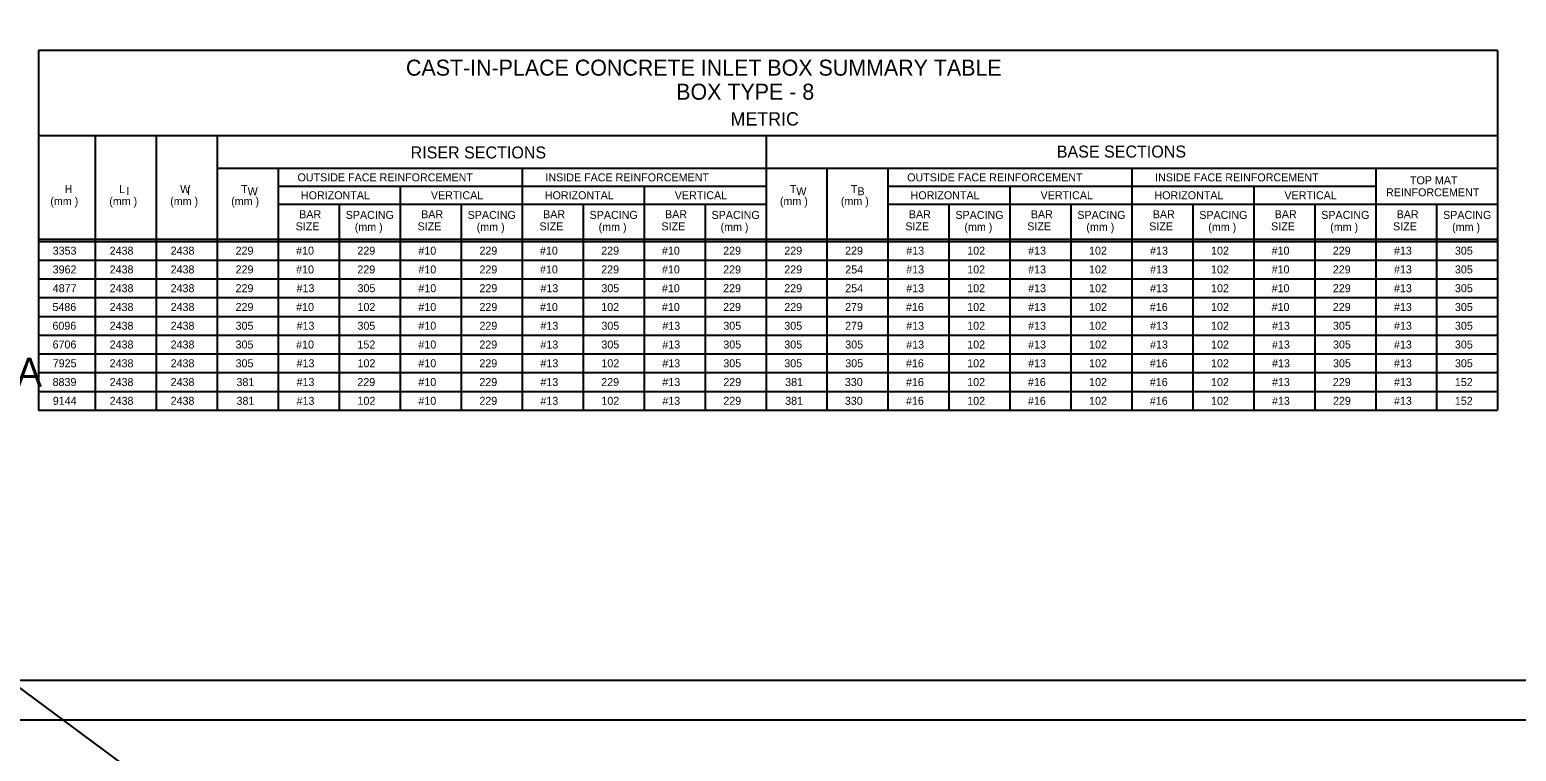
# Model space of a CAD drawing. Extents: x -6420 to 49575, y -4552 to 11624.
# Drawn here: x 37617 to 39446, y 3790 to 4678 of the extents above; entities that cross this region are included whole.
import ezdxf

# ---------------------------------------------------------------- set-up
doc = ezdxf.new("R2010")
doc.units = 0
doc.layers.add('1', color=7, linetype='Continuous')
doc.layers.add('4', color=7, linetype='Continuous')

msp = doc.modelspace()

# ---------------------------------------------------------------- linework, layer by layer
at = {"layer": '1'}
for p, q in [((34295.4, 6319.6), (48971.6, -4552.2)), ((37627.7, 4652.6), (37627.7, 4210.1)), ((39422.7, 4652.6), (37627.7, 4652.6)), ((39422.7, 4652.6), (39422.7, 4210.1)), ((39422.7, 4547.6), (37627.7, 4547.6)), ((37697.7, 4210.1), (37697.7, 4547.6)), ((37772.7, 4547.6), (37772.7, 4210.1)), ((37847.7, 4547.6), (37847.7, 4210.1)), ((38522.7, 4547.6), (38522.7, 4210.1)), ((39422.7, 4507.6), (37847.7, 4507.6)), ((37922.7, 4507.6), (37922.7, 4210.1)), ((38222.7, 4507.6), (38222.7, 4210.1)), ((38597.7, 4507.6), (38597.7, 4210.1)), ((38672.7, 4507.6), (38672.7, 4210.1)), ((38972.7, 4507.6), (38972.7, 4210.1)), ((39272.7, 4507.6), (39272.7, 4210.1)), ((37922.7, 4485.6), (38222.7, 4485.6)), ((38072.7, 4485.6), (38072.7, 4210.1)), ((38222.7, 4485.6), (38522.7, 4485.6)), ((38372.7, 4485.6), (38372.7, 4210.1)), ((38672.7, 4485.6), (38972.7, 4485.6)), ((38822.7, 4485.6), (38822.7, 4210.1)), ((38972.7, 4485.6), (39272.7, 4485.6)), ((39122.7, 4485.6), (39122.7, 4210.1)), ((37922.7, 4463.6), (38222.7, 4463.6)), ((37997.7, 4463.6), (37997.7, 4210.1)), ((38147.7, 4463.6), (38147.7, 4210.1)), ((38222.7, 4463.6), (38522.7, 4463.6)), ((38297.7, 4463.6), (38297.7, 4210.1)), ((38447.7, 4463.6), (38447.7, 4210.1)), ((38672.7, 4463.6), (38972.7, 4463.6)), ((38747.7, 4463.6), (38747.7, 4210.1)), ((38897.7, 4463.6), (38897.7, 4210.1)), ((38972.7, 4463.6), (39422.7, 4463.6)), ((39047.7, 4463.6), (39047.7, 4210.1)), ((39197.7, 4463.6), (39197.7, 4210.1)), ((39347.7, 4463.6), (39347.7, 4210.1)), ((37627.7, 4420.4), (39422.7, 4420.4)), ((37627.7, 4417.9), (39422.7, 4417.9)), ((37627.7, 4394.8), (39422.7, 4394.8)), ((37627.7, 4371.7), (39422.7, 4371.7)), ((37627.7, 4348.6), (39422.7, 4348.6)), ((37627.7, 4325.5), (39422.7, 4325.5)), ((37627.7, 4302.4), (39422.7, 4302.4)), ((37627.7, 4279.4), (39422.7, 4279.4)), ((37627.7, 4256.3), (39422.7, 4256.3)), ((37627.7, 4233.2), (39422.7, 4233.2)), ((37627.7, 4210.1), (39422.7, 4210.1))]:
    msp.add_line(p, q, dxfattribs=at)
msp.add_lwpolyline([(40131.5, 3877.8), (40131.5, 5728.2), (37552.7, 5728.2), (37552.7, 3877.8), (40131.5, 3877.8), (40131.5, 3964.3), (39475.3, 3964.3), (39475.3, 4176.5), (40131.5, 4176.5), (40131.5, 4271.5), (39475.3, 4271.5), (39475.3, 3877.8), (39733.8, 3877.8), (39733.8, 3964.3), (39733.8, 3877.8), (39986.5, 3877.8), (39986.5, 3964.3), (39986.5, 3923.9), (40131.5, 3923.9)], dxfattribs=at)
at = {"layer": '4'}
msp.add_lwpolyline([(37424.8, 5777.4), (40184, 5777.4), (40184, 3828.6), (37424.8, 3828.6)], close=True, dxfattribs=at)

# ---------------------------------------------------------------- texts
at = {"layer": '1'}
for s, height, p in [('CAST-IN-PLACE CONCRETE INLET BOX SUMMARY TABLE', 19.685, (38079.8, 4621.8)), ('BOX TYPE - 8', 19.685, (38412.3, 4592.2)), ('METRIC', 16.4, (38479.1, 4560.4)), ('BASE SECTIONS', 14.764, (38880.4, 4521)), ('RISER SECTIONS', 14.764, (38085.5, 4519.9)), ('OUTSIDE FACE REINFORCEMENT', 9.843, (37946.4, 4491.7)), ('INSIDE FACE REINFORCEMENT', 9.843, (38251.4, 4491.7)), ('OUTSIDE FACE REINFORCEMENT', 9.843, (38696.4, 4491.7)), ('INSIDE FACE REINFORCEMENT', 9.843, (39001.4, 4491.7)), ('H', 9.84, (37659.9, 4477.3)), ('L ', 9.84, (37727, 4477.3)), ('I', 9.84, (37736, 4474.8)), ('W ', 9.84, (37802, 4477.3)), ('I', 9.84, (37810.4, 4474.8)), ('T ', 9.84, (37877, 4477.3)), ('W', 9.84, (37885, 4474.6)), ('T ', 9.84, (38552, 4477.3)), ('W', 9.84, (38560, 4474.6)), ('T ', 9.84, (38627, 4477.3)), ('B', 9.84, (38635.2, 4474.6)), ('REINFORCEMENT', 9.843, (39285.4, 4473.3)), ('TOP MAT', 9.84, (39314.9, 4488.1)), ('(mm )', 9.84, (37642.3, 4462.5)), ('(mm )', 9.84, (37714.8, 4462.5)), ('(mm )', 9.84, (37789.8, 4462.5)), ('(mm )', 9.84, (37864.8, 4462.5)), ('HORIZONTAL', 9.84, (37950.6, 4469.7)), ('VERTICAL', 9.84, (38110.5, 4469.7)), ('HORIZONTAL', 9.84, (38250.6, 4469.7)), ('VERTICAL', 9.84, (38410.5, 4469.7)), ('(mm )', 9.84, (38539.8, 4462.5)), ('(mm )', 9.84, (38614.8, 4462.5)), ('HORIZONTAL', 9.84, (38700.6, 4469.7)), ('VERTICAL', 9.84, (38860.5, 4469.7)), ('HORIZONTAL', 9.84, (39000.6, 4469.7)), ('VERTICAL', 9.84, (39160.5, 4469.7)), ('BAR', 9.84, (37948.5, 4446.3)), ('SPACING', 9.84, (38005.7, 4445.5)), ('BAR', 9.84, (38098.5, 4446.3)), ('SPACING', 9.84, (38155.7, 4445.5)), ('BAR', 9.84, (38248.5, 4446.3)), ('SPACING', 9.84, (38305.7, 4445.5)), ('BAR', 9.84, (38398.5, 4446.3)), ('SPACING', 9.84, (38455.7, 4445.5)), ('BAR', 9.84, (38698.5, 4446.3)), ('SPACING', 9.84, (38755.7, 4445.5)), ('BAR', 9.84, (38848.5, 4446.3)), ('SPACING', 9.84, (38905.7, 4445.5)), ('BAR', 9.84, (38998.5, 4446.3)), ('SPACING', 9.84, (39055.7, 4445.5)), ('BAR', 9.84, (39148.5, 4446.3)), ('SPACING', 9.84, (39205.7, 4445.5)), ('BAR', 9.84, (39298.5, 4446.3)), ('SPACING', 9.84, (39355.7, 4445.5)), ('SIZE', 9.84, (37944.1, 4431.4)), ('(mm )', 9.84, (38016.8, 4430.7)), ('SIZE', 9.84, (38094.1, 4431.4)), ('(mm )', 9.84, (38166.8, 4430.7)), ('SIZE', 9.84, (38244.1, 4431.4)), ('(mm )', 9.84, (38316.8, 4430.7)), ('SIZE', 9.84, (38394.1, 4431.4)), ('(mm )', 9.84, (38466.8, 4430.7)), ('SIZE', 9.84, (38694.1, 4431.4)), ('(mm )', 9.84, (38766.8, 4430.7)), ('SIZE', 9.84, (38844.1, 4431.4)), ('(mm )', 9.84, (38916.8, 4430.7)), ('SIZE', 9.84, (38994.1, 4431.4)), ('(mm )', 9.84, (39066.8, 4430.7)), ('SIZE', 9.84, (39144.1, 4431.4)), ('(mm )', 9.84, (39216.8, 4430.7)), ('SIZE', 9.84, (39294.1, 4431.4)), ('(mm )', 9.84, (39366.8, 4430.7)), ('3353', 9.84, (37645.2, 4401.5)), ('2438', 9.84, (37715.3, 4401.5)), ('2438', 9.84, (37790.3, 4401.5)), ('229', 9.84, (37870.2, 4401.5)), ('#10', 9.84, (37944.7, 4401.5)), ('229', 9.84, (38020, 4401.5)), ('#10', 9.84, (38095.1, 4401.5)), ('229', 9.84, (38170.2, 4401.5)), ('#10', 9.84, (38244.7, 4401.5)), ('229', 9.84, (38320, 4401.5)), ('#10', 9.84, (38394.7, 4401.5)), ('229', 9.84, (38470, 4401.5)), ('229', 9.84, (38545.2, 4401.5)), ('229', 9.84, (38620, 4401.5)), ('#13', 9.84, (38695.2, 4401.5)), ('102', 9.84, (38770.2, 4401.5)), ('#13', 9.84, (38845.2, 4401.5)), ('102', 9.84, (38920.1, 4401.5)), ('#13', 9.84, (38995.2, 4401.5)), ('102', 9.84, (39070.2, 4401.5)), ('#10', 9.84, (39144.7, 4401.5)), ('229', 9.84, (39220, 4401.5)), ('#13', 9.84, (39295.2, 4401.5)), ('305', 9.84, (39370.2, 4401.5)), ('3962', 9.84, (37645.2, 4378.4)), ('2438', 9.84, (37715.3, 4378.4)), ('2438', 9.84, (37790.3, 4378.4)), ('229', 9.84, (37870.2, 4378.4)), ('#10', 9.84, (37944.7, 4378.4)), ('229', 9.84, (38020, 4378.4)), ('#10', 9.84, (38095.1, 4378.4)), ('229', 9.84, (38170.2, 4378.4)), ('#10', 9.84, (38244.7, 4378.4)), ('229', 9.84, (38320, 4378.4)), ('#10', 9.84, (38394.7, 4378.4)), ('229', 9.84, (38470, 4378.4)), ('229', 9.84, (38545.2, 4378.4)), ('254', 9.84, (38620.2, 4378.4)), ('#13', 9.84, (38695.2, 4378.4)), ('102', 9.84, (38770.2, 4378.4)), ('#13', 9.84, (38845.2, 4378.4)), ('102', 9.84, (38920.1, 4378.4)), ('#13', 9.84, (38995.2, 4378.4)), ('102', 9.84, (39070.2, 4378.4)), ('#10', 9.84, (39144.7, 4378.4)), ('229', 9.84, (39220, 4378.4)), ('#13', 9.84, (39295.2, 4378.4)), ('305', 9.84, (39370.2, 4378.4)), ('4877', 9.84, (37645.3, 4355.3)), ('2438', 9.84, (37715.3, 4355.3)), ('2438', 9.84, (37790.3, 4355.3)), ('229', 9.84, (37870.2, 4355.3)), ('#13', 9.84, (37945.2, 4355.3)), ('305', 9.84, (38020.2, 4355.3)), ('#10', 9.84, (38095.1, 4355.3)), ('229', 9.84, (38170.2, 4355.3)), ('#13', 9.84, (38245.2, 4355.3)), ('305', 9.84, (38320.2, 4355.3)), ('#10', 9.84, (38394.7, 4355.3)), ('229', 9.84, (38470, 4355.3)), ('229', 9.84, (38545.2, 4355.3)), ('254', 9.84, (38620.2, 4355.3)), ('#13', 9.84, (38695.2, 4355.3)), ('102', 9.84, (38770.2, 4355.3)), ('#13', 9.84, (38845.2, 4355.3)), ('102', 9.84, (38920.2, 4355.3)), ('#13', 9.84, (38995.2, 4355.3)), ('102', 9.84, (39070.2, 4355.3)), ('#10', 9.84, (39144.7, 4355.3)), ('229', 9.84, (39220, 4355.3)), ('#13', 9.84, (39295.2, 4355.3)), ('305', 9.84, (39370.2, 4355.3)), ('5486', 9.84, (37644.9, 4332.2)), ('2438', 9.84, (37715.3, 4332.2)), ('2438', 9.84, (37790.3, 4332.2)), ('229', 9.84, (37870.2, 4332.2)), ('#10', 9.84, (37944.7, 4332.2)), ('102', 9.84, (38020.2, 4332.2)), ('#10', 9.84, (38095.1, 4332.2)), ('229', 9.84, (38170.2, 4332.2)), ('#10', 9.84, (38244.7, 4332.2)), ('102', 9.84, (38320.1, 4332.2)), ('#10', 9.84, (38394.7, 4332.2)), ('229', 9.84, (38470, 4332.2)), ('229', 9.84, (38545.2, 4332.2)), ('279', 9.84, (38620, 4332.2)), ('#16', 9.84, (38694.9, 4332.2)), ('102', 9.84, (38770.2, 4332.2)), ('#13', 9.84, (38845.2, 4332.2)), ('102', 9.84, (38920.2, 4332.2)), ('#16', 9.84, (38994.9, 4332.2)), ('102', 9.84, (39070.2, 4332.2)), ('#10', 9.84, (39144.7, 4332.2)), ('229', 9.84, (39220, 4332.2)), ('#13', 9.84, (39295.2, 4332.2)), ('305', 9.84, (39370.2, 4332.2)), ('6096', 9.84, (37644.9, 4309.1)), ('2438', 9.84, (37715.3, 4309.1)), ('2438', 9.84, (37790.3, 4309.1)), ('305', 9.84, (37870.2, 4309.1)), ('#13', 9.84, (37945.2, 4309.1)), ('305', 9.84, (38020.1, 4309.1)), ('#10', 9.84, (38095.1, 4309.1)), ('229', 9.84, (38170.2, 4309.1)), ('#13', 9.84, (38245.2, 4309.1)), ('305', 9.84, (38320.2, 4309.1)), ('#13', 9.84, (38395.2, 4309.1)), ('305', 9.84, (38470.2, 4309.1)), ('305', 9.84, (38545.2, 4309.1)), ('279', 9.84, (38620, 4309.1)), ('#13', 9.84, (38695.2, 4309.1)), ('102', 9.84, (38770.2, 4309.1)), ('#13', 9.84, (38845.2, 4309.1)), ('102', 9.84, (38920.2, 4309.1)), ('#13', 9.84, (38995.2, 4309.1)), ('102', 9.84, (39070.2, 4309.1)), ('#13', 9.84, (39145.2, 4309.1)), ('305', 9.84, (39220.2, 4309.1)), ('#13', 9.84, (39295.2, 4309.1)), ('305', 9.84, (39370.2, 4309.1)), ('6706', 9.84, (37645.1, 4286)), ('2438', 9.84, (37715.3, 4286)), ('2438', 9.84, (37790.3, 4286)), ('305', 9.84, (37870.2, 4286)), ('#10', 9.84, (37944.7, 4286)), ('152', 9.84, (38020.1, 4286)), ('#10', 9.84, (38095.1, 4286)), ('229', 9.84, (38170.1, 4286)), ('#13', 9.84, (38245.2, 4286)), ('305', 9.84, (38320.2, 4286)), ('#13', 9.84, (38395.2, 4286)), ('305', 9.84, (38470.2, 4286)), ('305', 9.84, (38545.2, 4286)), ('305', 9.84, (38620.2, 4286)), ('#13', 9.84, (38695.2, 4286)), ('102', 9.84, (38770.2, 4286)), ('#13', 9.84, (38845.2, 4286)), ('102', 9.84, (38920.2, 4286)), ('#13', 9.84, (38995.2, 4286)), ('102', 9.84, (39070.2, 4286)), ('#13', 9.84, (39145.2, 4286)), ('305', 9.84, (39220.2, 4286)), ('#13', 9.84, (39295.2, 4286)), ('305', 9.84, (39370.2, 4286)), ('COMMONWEALTH OF PENNSYLVANIA', 35.379, (36759.3, 4239.2)), ('7925', 9.84, (37645.3, 4262.9)), ('2438', 9.84, (37715.3, 4262.9)), ('2438', 9.84, (37790.3, 4262.9)), ('305', 9.84, (37870.2, 4262.9)), ('#13', 9.84, (37945.2, 4262.9)), ('102', 9.84, (38020.2, 4262.9)), ('#10', 9.84, (38095.1, 4262.9)), ('229', 9.84, (38170.1, 4262.9)), ('#13', 9.84, (38245.2, 4262.9)), ('102', 9.84, (38320.2, 4262.9)), ('#13', 9.84, (38395.2, 4262.9)), ('305', 9.84, (38470.2, 4262.9)), ('305', 9.84, (38545.2, 4262.9)), ('305', 9.84, (38620.2, 4262.9)), ('#16', 9.84, (38694.9, 4262.9)), ('102', 9.84, (38770.2, 4262.9)), ('#13', 9.84, (38845.2, 4262.9)), ('102', 9.84, (38920.2, 4262.9)), ('#16', 9.84, (38994.9, 4262.9)), ('102', 9.84, (39070.2, 4262.9)), ('#13', 9.84, (39145.2, 4262.9)), ('305', 9.84, (39220.2, 4262.9)), ('#13', 9.84, (39295.2, 4262.9)), ('305', 9.84, (39370.2, 4262.9)), ('8839', 9.84, (37645.1, 4239.8)), ('2438', 9.84, (37715.3, 4239.8)), ('2438', 9.84, (37790.3, 4239.8)), ('381', 9.84, (37871.3, 4239.8)), ('#13', 9.84, (37945.2, 4239.8)), ('229', 9.84, (38020, 4239.8)), ('#10', 9.84, (38095.1, 4239.8)), ('229', 9.84, (38170.1, 4239.8)), ('#13', 9.84, (38245.2, 4239.8)), ('229', 9.84, (38320, 4239.8)), ('#13', 9.84, (38395.2, 4239.8)), ('229', 9.84, (38470.2, 4239.8)), ('381', 9.84, (38546.3, 4239.8)), ('330', 9.84, (38619.7, 4239.8)), ('#16', 9.84, (38694.9, 4239.8)), ('102', 9.84, (38770.2, 4239.8)), ('#16', 9.84, (38844.9, 4239.8)), ('102', 9.84, (38920.2, 4239.8)), ('#16', 9.84, (38994.9, 4239.8)), ('102', 9.84, (39070.2, 4239.8)), ('#13', 9.84, (39145.2, 4239.8)), ('229', 9.84, (39220, 4239.8)), ('#13', 9.84, (39295.2, 4239.8)), ('152', 9.84, (39370.1, 4239.8)), ('9144', 9.84, (37645.3, 4216.7)), ('2438', 9.84, (37715.3, 4216.7)), ('2438', 9.84, (37790.3, 4216.7)), ('381', 9.84, (37871.3, 4216.7)), ('#13', 9.84, (37945.2, 4216.7)), ('102', 9.84, (38020.2, 4216.7)), ('#10', 9.84, (38095.1, 4216.7)), ('229', 9.84, (38170.1, 4216.7)), ('#13', 9.84, (38245.2, 4216.7)), ('102', 9.84, (38320.2, 4216.7)), ('#13', 9.84, (38395.2, 4216.7)), ('229', 9.84, (38470.2, 4216.7)), ('381', 9.84, (38546.3, 4216.7)), ('330', 9.84, (38619.7, 4216.7)), ('#16', 9.84, (38694.9, 4216.7)), ('102', 9.84, (38770.2, 4216.7)), ('#16', 9.84, (38844.9, 4216.7)), ('102', 9.84, (38920.2, 4216.7)), ('#16', 9.84, (38994.9, 4216.7)), ('102', 9.84, (39070.2, 4216.7)), ('#13', 9.84, (39145.2, 4216.7)), ('229', 9.84, (39220.2, 4216.7)), ('#13', 9.84, (39295.2, 4216.7)), ('152', 9.84, (39370.1, 4216.7))]:
    msp.add_text(s, height=height, dxfattribs=at).set_placement(p)

doc.saveas('drawing.dxf')
